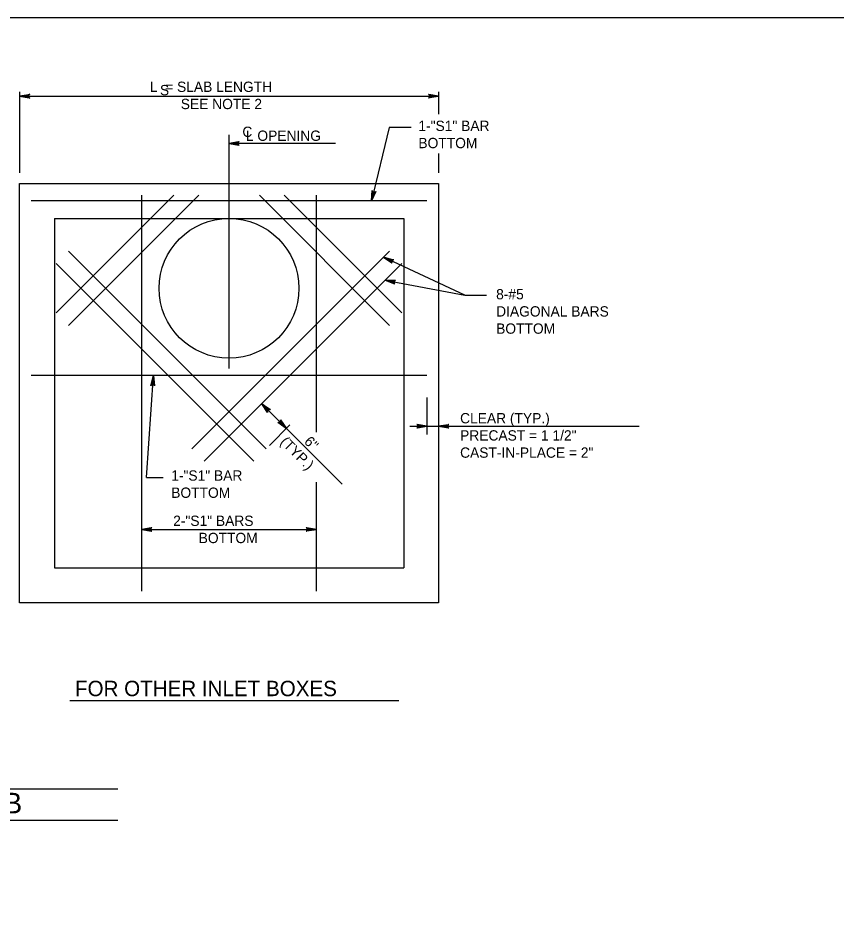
# Model space of a CAD drawing. Extents: x -6420 to 49575, y -4552 to 11624.
# Drawn here: x 2970 to 3751, y 8769 to 9626 of the extents above; entities that cross this region are included whole.
import ezdxf

# ---------------------------------------------------------------- set-up
doc = ezdxf.new("R2010")
doc.units = 0
doc.layers.add('1', color=7, linetype='Continuous')

msp = doc.modelspace()

# ---------------------------------------------------------------- linework, layer by layer
at = {"layer": '1'}
for p, q in [((2971.69, 9555.4), (2971.69, 9478.12)), ((3371.69, 9555.4), (3371.69, 9534.03)), ((2971.69, 9551.28), (3371.69, 9551.28)), ((3324.61, 9521.5), (3307.74, 9451.28)), ((3345.38, 9521.5), (3324.61, 9521.5)), ((3171.69, 9291.39), (3171.69, 9514.41)), ((3273.19, 9506.22), (3171.69, 9506.22)), ((3371.69, 9496.55), (3371.69, 9478.12)), ((3119.15, 9456.84), (3006.69, 9344.38)), ((3142.72, 9456.84), (3018.48, 9332.59)), ((3088.35, 9079.06), (3088.35, 9456.84)), ((3324.9, 9332.59), (3200.65, 9456.84)), ((3336.68, 9344.38), (3224.22, 9456.84)), ((3255.02, 9230.65), (3255.02, 9456.84)), ((3360.58, 9451.28), (2982.8, 9451.28)), ((3005.02, 9434.62), (3005.02, 9101.28)), ((3005.02, 9434.62), (3338.36, 9434.62)), ((3338.36, 9434.62), (3338.36, 9101.28)), ((3207.04, 9214.74), (3018.48, 9403.3)), ((3324.9, 9403.3), (3136.33, 9214.74)), ((3195.26, 9202.95), (3006.69, 9391.52)), ((3336.68, 9391.52), (3148.12, 9202.95)), ((3396.64, 9361.25), (3319.18, 9397.59)), ((3320.74, 9375.58), (3396.64, 9361.25)), ((3396.64, 9361.25), (3417.43, 9361.25)), ((3360.58, 9284.61), (2982.8, 9284.61)), ((3092.93, 9187.36), (3099.48, 9284.61)), ((3360.58, 9263.7), (3360.58, 9228.28)), ((3202.92, 9257.76), (3279.56, 9181.12)), ((3210.34, 9218.04), (3229.8, 9237.5)), ((3344.22, 9236.25), (3562.91, 9236.25)), ((3092.93, 9187.36), (3108.84, 9187.36)), ((3255.02, 9079.06), (3255.02, 9183.02)), ((3088.35, 9137.92), (3255.02, 9137.92)), ((3005.02, 9101.28), (3338.36, 9101.28)), ((3019.94, 8974.55), (3333.58, 8974.55)), ((2576.46, 8890.28), (3065.61, 8890.28)), ((2576.46, 8860.59), (3065.61, 8860.59))]:
    msp.add_line(p, q, dxfattribs=at)
for points in [[(4563.89, 7775.47), (4563.89, 9625.87), (1985.15, 9625.87), (1985.15, 7775.47), (4563.89, 7775.47), (4563.89, 7861.95), (3907.72, 7861.95), (3907.72, 8074.15), (4563.89, 8074.15), (4563.89, 8169.17), (3907.72, 8169.17), (3907.72, 7775.47), (4166.25, 7775.47), (4166.25, 7861.95), (4166.25, 7775.47), (4418.88, 7775.47), (4418.88, 7861.95), (4418.88, 7821.54), (4563.89, 7821.54)], [(2971.69, 9551.28), (2981.48, 9553.12), (2981.1, 9552.86), (2980.72, 9552.6), (2980.53, 9552.27), (2980.33, 9551.94), (2980.28, 9551.61), (2980.22, 9551.28), (2980.28, 9550.95), (2980.33, 9550.63), (2980.53, 9550.3), (2980.72, 9549.97), (2981.1, 9549.71), (2981.48, 9549.45), (2971.69, 9551.28), (2981.1, 9549.71), (2980.72, 9549.97), (2971.69, 9551.28), (2980.53, 9550.3), (2980.33, 9550.63), (2971.69, 9551.28), (2980.28, 9550.95), (2980.22, 9551.28), (2971.69, 9551.28), (2980.28, 9551.61), (2980.33, 9551.94), (2971.69, 9551.28), (2980.53, 9552.27), (2980.72, 9552.6), (2971.69, 9551.28), (2981.1, 9552.86)], [(3371.69, 9551.28), (3361.91, 9549.45), (3362.28, 9549.71), (3362.66, 9549.97), (3362.85, 9550.3), (3363.05, 9550.63), (3363.1, 9550.95), (3363.16, 9551.28), (3363.1, 9551.61), (3363.05, 9551.94), (3362.85, 9552.27), (3362.66, 9552.6), (3362.28, 9552.86), (3361.91, 9553.12), (3371.69, 9551.28), (3362.28, 9552.86), (3362.66, 9552.6), (3371.69, 9551.28), (3362.85, 9552.27), (3363.05, 9551.94), (3371.69, 9551.28), (3363.1, 9551.61), (3363.16, 9551.28), (3371.69, 9551.28), (3363.1, 9550.95), (3363.05, 9550.63), (3371.69, 9551.28), (3362.85, 9550.3), (3362.66, 9549.97), (3371.69, 9551.28), (3362.28, 9549.71)], [(3171.69, 9506.22), (3181.47, 9508.05), (3181.1, 9507.79), (3180.72, 9507.53), (3180.52, 9507.2), (3180.33, 9506.88), (3180.27, 9506.55), (3180.22, 9506.22), (3180.27, 9505.89), (3180.33, 9505.56), (3180.52, 9505.24), (3180.72, 9504.91), (3181.1, 9504.65), (3181.47, 9504.38), (3171.69, 9506.22), (3181.1, 9504.65), (3180.72, 9504.91), (3171.69, 9506.22), (3180.52, 9505.24), (3180.33, 9505.56), (3171.69, 9506.22), (3180.27, 9505.89), (3180.22, 9506.22), (3171.69, 9506.22), (3180.27, 9506.55), (3180.33, 9506.88), (3171.69, 9506.22), (3180.52, 9507.2), (3180.72, 9507.53), (3171.69, 9506.22), (3181.1, 9507.79)], [(3307.74, 9451.28), (3308.24, 9461.23), (3308.41, 9460.8), (3308.57, 9460.37), (3308.84, 9460.1), (3309.12, 9459.84), (3309.42, 9459.71), (3309.73, 9459.58), (3310.06, 9459.55), (3310.39, 9459.53), (3310.76, 9459.64), (3311.12, 9459.76), (3311.47, 9460.06), (3311.81, 9460.37), (3307.74, 9451.28), (3311.47, 9460.06), (3311.12, 9459.76), (3307.74, 9451.28), (3310.76, 9459.64), (3310.39, 9459.53), (3307.74, 9451.28), (3310.06, 9459.55), (3309.73, 9459.58), (3307.74, 9451.28), (3309.42, 9459.71), (3309.12, 9459.84), (3307.74, 9451.28), (3308.84, 9460.1), (3308.57, 9460.37), (3307.74, 9451.28), (3308.41, 9460.8)], [(3319.18, 9397.59), (3328.82, 9395.09), (3328.37, 9395.02), (3327.91, 9394.94), (3327.6, 9394.73), (3327.28, 9394.51), (3327.09, 9394.24), (3326.9, 9393.97), (3326.81, 9393.64), (3326.73, 9393.32), (3326.76, 9392.94), (3326.8, 9392.56), (3327.03, 9392.17), (3327.26, 9391.77), (3319.18, 9397.59), (3327.03, 9392.17), (3326.8, 9392.56), (3319.18, 9397.59), (3326.76, 9392.94), (3326.73, 9393.32), (3319.18, 9397.59), (3326.81, 9393.64), (3326.9, 9393.97), (3319.18, 9397.59), (3327.09, 9394.24), (3327.28, 9394.51), (3319.18, 9397.59), (3327.6, 9394.73), (3327.91, 9394.94), (3319.18, 9397.59), (3328.37, 9395.02)], [(3320.74, 9375.58), (3330.69, 9375.56), (3330.27, 9375.38), (3329.86, 9375.19), (3329.6, 9374.9), (3329.35, 9374.62), (3329.24, 9374.31), (3329.12, 9373.99), (3329.11, 9373.66), (3329.11, 9373.33), (3329.24, 9372.97), (3329.37, 9372.61), (3329.69, 9372.28), (3330.01, 9371.96), (3320.74, 9375.58), (3329.69, 9372.28), (3329.37, 9372.61), (3320.74, 9375.58), (3329.24, 9372.97), (3329.11, 9373.33), (3320.74, 9375.58), (3329.11, 9373.66), (3329.12, 9373.99), (3320.74, 9375.58), (3329.24, 9374.31), (3329.35, 9374.62), (3320.74, 9375.58), (3329.6, 9374.9), (3329.86, 9375.19), (3320.74, 9375.58), (3330.27, 9375.38)], [(3099.48, 9284.61), (3100.65, 9274.73), (3100.42, 9275.12), (3100.18, 9275.51), (3099.87, 9275.73), (3099.55, 9275.95), (3099.23, 9276.02), (3098.91, 9276.1), (3098.57, 9276.07), (3098.24, 9276.03), (3097.9, 9275.86), (3097.56, 9275.69), (3097.28, 9275.33), (3096.99, 9274.97), (3099.48, 9284.61), (3097.28, 9275.33), (3097.56, 9275.69), (3099.48, 9284.61), (3097.9, 9275.86), (3098.24, 9276.03), (3099.48, 9284.61), (3098.57, 9276.07), (3098.91, 9276.1), (3099.48, 9284.61), (3099.23, 9276.02), (3099.55, 9275.95), (3099.48, 9284.61), (3099.87, 9275.73), (3100.18, 9275.51), (3099.48, 9284.61), (3100.42, 9275.12)], [(3202.92, 9257.76), (3211.13, 9252.13), (3210.68, 9252.22), (3210.23, 9252.3), (3209.86, 9252.2), (3209.49, 9252.11), (3209.22, 9251.92), (3208.95, 9251.72), (3208.76, 9251.45), (3208.57, 9251.18), (3208.47, 9250.81), (3208.38, 9250.44), (3208.46, 9249.99), (3208.54, 9249.54), (3202.92, 9257.76), (3208.46, 9249.99), (3208.38, 9250.44), (3202.92, 9257.76), (3208.47, 9250.81), (3208.57, 9251.18), (3202.92, 9257.76), (3208.76, 9251.45), (3208.95, 9251.72), (3202.92, 9257.76), (3209.22, 9251.92), (3209.49, 9252.11), (3202.92, 9257.76), (3209.86, 9252.2), (3210.23, 9252.3), (3202.92, 9257.76), (3210.68, 9252.22)], [(3226.49, 9234.19), (3218.27, 9239.81), (3218.72, 9239.73), (3219.17, 9239.64), (3219.54, 9239.74), (3219.91, 9239.83), (3220.18, 9240.03), (3220.46, 9240.22), (3220.65, 9240.49), (3220.84, 9240.76), (3220.94, 9241.13), (3221.03, 9241.5), (3220.95, 9241.95), (3220.87, 9242.4), (3226.49, 9234.19), (3220.95, 9241.95), (3221.03, 9241.5), (3226.49, 9234.19), (3220.94, 9241.13), (3220.84, 9240.76), (3226.49, 9234.19), (3220.65, 9240.49), (3220.46, 9240.22), (3226.49, 9234.19), (3220.18, 9240.03), (3219.91, 9239.83), (3226.49, 9234.19), (3219.54, 9239.74), (3219.17, 9239.64), (3226.49, 9234.19), (3218.72, 9239.73)], [(3360.58, 9236.25), (3350.79, 9234.41), (3351.17, 9234.68), (3351.55, 9234.94), (3351.74, 9235.26), (3351.93, 9235.59), (3351.99, 9235.92), (3352.05, 9236.25), (3351.99, 9236.58), (3351.93, 9236.91), (3351.74, 9237.23), (3351.55, 9237.56), (3351.17, 9237.82), (3350.79, 9238.08), (3360.58, 9236.25), (3351.17, 9237.82), (3351.55, 9237.56), (3360.58, 9236.25), (3351.74, 9237.23), (3351.93, 9236.91), (3360.58, 9236.25), (3351.99, 9236.58), (3352.05, 9236.25), (3360.58, 9236.25), (3351.99, 9235.92), (3351.93, 9235.59), (3360.58, 9236.25), (3351.74, 9235.26), (3351.55, 9234.94), (3360.58, 9236.25), (3351.17, 9234.68)], [(3371.69, 9236.25), (3381.48, 9238.08), (3381.1, 9237.82), (3380.72, 9237.56), (3380.53, 9237.23), (3380.33, 9236.91), (3380.28, 9236.58), (3380.22, 9236.25), (3380.28, 9235.92), (3380.33, 9235.59), (3380.53, 9235.26), (3380.72, 9234.94), (3381.1, 9234.68), (3381.48, 9234.41), (3371.69, 9236.25), (3381.1, 9234.68), (3380.72, 9234.94), (3371.69, 9236.25), (3380.53, 9235.26), (3380.33, 9235.59), (3371.69, 9236.25), (3380.28, 9235.92), (3380.22, 9236.25), (3371.69, 9236.25), (3380.28, 9236.58), (3380.33, 9236.91), (3371.69, 9236.25), (3380.53, 9237.23), (3380.72, 9237.56), (3371.69, 9236.25), (3381.1, 9237.82)], [(3088.35, 9137.92), (3098.14, 9139.75), (3097.76, 9139.49), (3097.38, 9139.23), (3097.19, 9138.9), (3096.99, 9138.57), (3096.94, 9138.24), (3096.88, 9137.92), (3096.94, 9137.59), (3096.99, 9137.26), (3097.19, 9136.93), (3097.38, 9136.6), (3097.76, 9136.34), (3098.14, 9136.08), (3088.35, 9137.92), (3097.76, 9136.34), (3097.38, 9136.6), (3088.35, 9137.92), (3097.19, 9136.93), (3096.99, 9137.26), (3088.35, 9137.92), (3096.94, 9137.59), (3096.88, 9137.92), (3088.35, 9137.92), (3096.94, 9138.24), (3096.99, 9138.57), (3088.35, 9137.92), (3097.19, 9138.9), (3097.38, 9139.23), (3088.35, 9137.92), (3097.76, 9139.49)], [(3255.02, 9137.92), (3245.24, 9136.08), (3245.61, 9136.34), (3245.99, 9136.6), (3246.18, 9136.93), (3246.38, 9137.26), (3246.43, 9137.59), (3246.49, 9137.92), (3246.43, 9138.24), (3246.38, 9138.57), (3246.18, 9138.9), (3245.99, 9139.23), (3245.61, 9139.49), (3245.24, 9139.75), (3255.02, 9137.92), (3245.61, 9139.49), (3245.99, 9139.23), (3255.02, 9137.92), (3246.18, 9138.9), (3246.38, 9138.57), (3255.02, 9137.92), (3246.43, 9138.24), (3246.49, 9137.92), (3255.02, 9137.92), (3246.43, 9137.59), (3246.38, 9137.26), (3255.02, 9137.92), (3246.18, 9136.93), (3245.99, 9136.6), (3255.02, 9137.92), (3245.61, 9136.34)]]:
    msp.add_lwpolyline(points, dxfattribs=at)
msp.add_lwpolyline([(2971.68, 9467.95), (3371.69, 9467.95), (3371.69, 9067.94), (2971.68, 9067.94)], close=True, dxfattribs=at)
msp.add_circle((3171.69, 9367.95), 66.67, dxfattribs=at)

# ---------------------------------------------------------------- texts
for s, height, p in [('L  = SLAB LENGTH', 9.8425, (3096.11, 9555.28)), ('S', 9.84, (3105.77, 9552.12)), ('SEE NOTE 2', 9.843, (3125.64, 9538.87)), ('C', 9.84, (3184.44, 9512.32)), ('1-"S1" BAR', 9.843, (3352.38, 9518.02)), ('L OPENING', 9.843, (3187.77, 9508.6)), ('BOTTOM', 9.843, (3352.38, 9501.62)), ('8-#5', 9.843, (3426.57, 9357.38)), ('DIAGONAL BARS', 9.8425, (3426.57, 9340.97)), ('BOTTOM', 9.843, (3426.57, 9324.57)), ('CLEAR (TYP.)', 9.8425, (3392.18, 9239.05)), ('PRECAST = 1 1/2"', 9.8425, (3392.18, 9222.64)), ('CAST-IN-PLACE = 2"', 9.8425, (3392.18, 9206.24)), ('1-"S1" BAR', 9.843, (3116.55, 9184.39)), ('BOTTOM', 9.843, (3116.55, 9167.99)), ('2-"S1" BARS', 9.8425, (3118.4, 9141.19)), ('BOTTOM', 9.843, (3142.73, 9124.79)), ('FOR OTHER INLET BOXES', 14.6898, (3024.68, 8978.76)), ('ROUND OPENING IN TOP SLAB', 19.685, (2579.38, 8866.89))]:
    msp.add_text(s, height=height, dxfattribs=at).set_placement(p)
for s, p in [('(TYP.)', (3219.8, 9220.56)), ('6"', (3242.64, 9220.93))]:
    msp.add_text(s, height=9.843, rotation=315, dxfattribs=at).set_placement(p)

doc.saveas('drawing.dxf')
